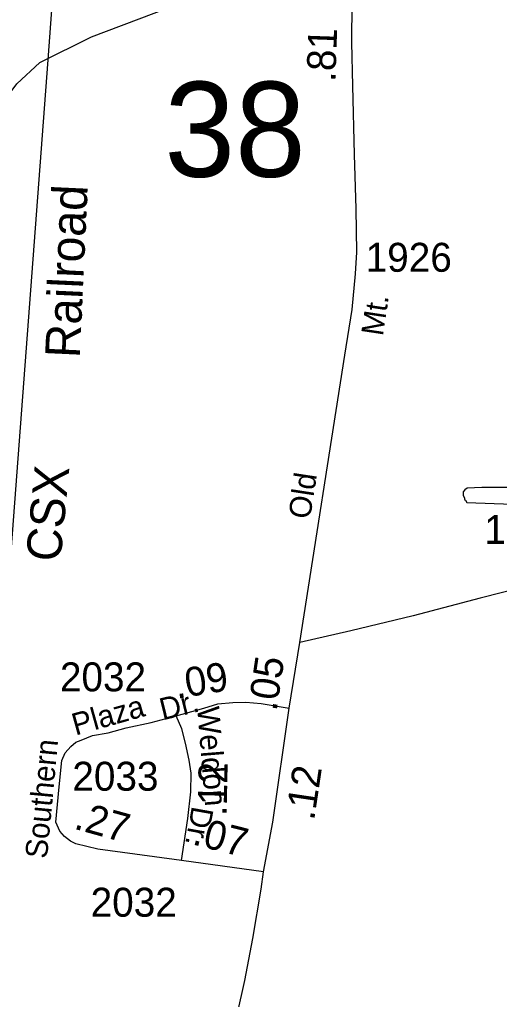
# Model space of a CAD drawing. Extents: x 2206922 to 2357709, y 510027 to 673830.
# Drawn here: x 2288617 to 2290689, y 569227 to 573456 of the extents above; entities that cross this region are included whole.
import ezdxf

# ---------------------------------------------------------------- set-up
doc = ezdxf.new("R2010")
doc.units = 0
for name, color, linetype in [('Exist Hydrographic Creek Single Shore', 7, 'Continuous'), ('Exist Hydrographic Misc Water Feature', 7, 'Continuous'), ('Exist Railroad Mainline', 7, 'Continuous'), ('Exist Railroad Mainline Label', 7, 'Continuous'), ('Exist Road Secondary Mileage Hundredths English Label', 7, 'Continuous'), ('Exist Road Secondary Structure Standard Bridge Number Label', 7, 'Continuous'), ('Exist Road Secondary Type 51 Attributed', 7, 'Continuous'), ('Exist Road Secondary Type 51 Label', 7, 'Continuous'), ('Exist Road Secondary Type 51 Number Label', 7, 'Continuous')]:
    doc.layers.add(name, color=color, linetype=linetype)

msp = doc.modelspace()

# ---------------------------------------------------------------- linework, layer by layer
at = {"layer": 'Exist Hydrographic Creek Single Shore'}
msp.add_lwpolyline([(2288292.9, 572758.2), (2288605, 573178.2), (2288703.8, 573271.4), (2288927.9, 573381.6), (2289674.9, 573664.9), (2289756.9, 573781.3), (2289780.9, 573866.1)], dxfattribs=at)
at = {"layer": 'Exist Hydrographic Misc Water Feature'}
msp.add_lwpolyline([(2290745.5, 571364.1), (2290744.7, 571436.1), (2290613, 571436.8), (2290548.9, 571434.3), (2290539, 571426.1), (2290531.4, 571417.9), (2290531.6, 571404.1), (2290537.8, 571390.2), (2290537.6, 571384.1), (2290541.5, 571382.3), (2290547.4, 571372.1), (2290745.5, 571364.1)], dxfattribs=at)
at = {"layer": 'Exist Railroad Mainline'}
msp.add_lwpolyline([(2288952.5, 575417.9), (2288939.4, 575328.9), (2288894.6, 575010.5), (2288861, 574754.3), (2288832.1, 574422.3), (2288797.4, 574086.4), (2288738.9, 573282.2), (2288399.4, 568789.4), (2288395.5, 568735.1), (2288273, 567057.4), (2288112.4, 564856.3), (2288039.1, 563851.4), (2288038, 563836.6), (2287853.8, 561437.5), (2287845.7, 561332.3), (2287845.6, 561330.8)], dxfattribs=at)
at = {"layer": 'Exist Road Secondary Type 51 Attributed'}
for p, q in [((2289780.6, 570484.8), (2289826.5, 570767)), ((2289670.1, 569778.4), (2289316.2, 569827))]:
    msp.add_line(p, q, dxfattribs=at)
for points in [[(2289826.5, 570767), (2290021.1, 572007.2), (2290052.4, 572204.5), (2290067.7, 572359), (2290072.8, 572452.2), (2290069.6, 572639.2), (2290063.2, 572874.1), (2290055.5, 573170.3), (2290051.7, 573356.7), (2290053, 573529), (2290051.7, 573642.6), (2290070.9, 573751.2), (2290095.1, 573867.3), (2290141, 574035.9), (2290203.6, 574191.6), (2290309.5, 574448.2), (2290391.1, 574628.2), (2290483, 574790.4), (2290559.5, 574909.1)], [(2293260.7, 571759.8), (2292991.8, 571657), (2292645.4, 571511.9), (2292529.2, 571458.3), (2292442.3, 571426), (2292386.4, 571409.4), (2292321, 571386), (2292206.5, 571348.8), (2291893.2, 571272.9), (2291720, 571231.4), (2291444.5, 571163.3), (2290990.6, 571056.6), (2290605.6, 570959), (2290316.6, 570882.3), (2290047.4, 570817.7), (2289826.5, 570767)], [(2289293.2, 570451.6), (2289413.1, 570483.6), (2289473.1, 570502.7), (2289538.1, 570509.1), (2289594.3, 570510.4), (2289659.4, 570504), (2289780.6, 570484.8)], [(2289670.1, 569778.4), (2289710.4, 569992), (2289780.6, 570484.8)], [(2289316.2, 569827), (2289114.2, 569854.4), (2288954.7, 569875.6), (2288860.6, 569898.4), (2288836.3, 569910.6), (2288810.5, 569930.3), (2288790.7, 569953.1), (2288773.9, 569992), (2288787.9, 570145.2), (2288799.4, 570258.9), (2288813.4, 570290.8), (2288837.7, 570318.9), (2288860.6, 570338), (2288882.3, 570345.7), (2288932.1, 570366.1), (2288999.7, 570377.6), (2289077.5, 570399.3), (2289184.7, 570422.3), (2289293.2, 570451.6)], [(2289355.7, 570122.6), (2289357.3, 570204.1), (2289349.3, 570260.1), (2289334, 570332.9), (2289317.4, 570395.5), (2289293.2, 570451.6)], [(2289316.2, 569827), (2289343.4, 570007.4), (2289355.7, 570122.6)], [(2289130.9, 567282.5), (2289188.6, 567730.8), (2289246.3, 568045.3), (2289253.9, 568083.3), (2289275.2, 568189.7), (2289286.3, 568228.7), (2289335.9, 568402.4), (2289399.7, 568625.8), (2289459, 568820.3), (2289506, 568998.1), (2289556.2, 569160.7), (2289589.6, 569308.1), (2289624.5, 569490.4), (2289659.4, 569702.4), (2289670.1, 569778.4)]]:
    msp.add_lwpolyline(points, dxfattribs=at)

# ---------------------------------------------------------------- texts
at = {"layer": 'Exist Railroad Mainline Label'}
for s, rotation, p in [('Railroad', 87.337, (2288876.7, 571993.4)), ('CSX', 84.6076, (2288793.5, 571112.3))]:
    msp.add_text(s, height=150, rotation=rotation, dxfattribs=at).set_placement(p)
at = {"layer": 'Exist Road Secondary Mileage Hundredths English Label'}
for s, rotation, p in [('.81', 88.039, (2289980.3, 573185.9)), ('.09', 9.4349, (2289295.4, 570524.1)), ('.05', 81.5475, (2289726.4, 570468.2)), ('.12', 88.8354, (2289510.8, 570017.7)), ('.12', 81.5473, (2289888.4, 569996.5)), ('.27', 344.4676, (2288847.3, 569964.8)), ('.07', 345.666, (2289358.2, 569897.4))]:
    msp.add_text(s, height=125, rotation=rotation, dxfattribs=at).set_placement(p)
at = {"layer": 'Exist Road Secondary Structure Standard Bridge Number Label'}
msp.add_text('38', height=410.1, dxfattribs=at).set_placement((2289242.3, 572777.5))
at = {"layer": 'Exist Road Secondary Type 51 Label'}
for s, rotation, p in [('Mt.', 81.4123, (2290185.2, 572087.5)), ('Old', 81.289, (2289870.9, 571297)), ('Plaza', 15.6487, (2288858.3, 570365.6)), ('Dr.', 13.7079, (2289234.6, 570431.3)), ('Weldon', 274.6247, (2289383.6, 570487.5)), ('Southern', 84.6412, (2288735.4, 569832.2)), ('Dr.', 259.8999, (2289361.5, 570064.5))]:
    msp.add_text(s, height=95, rotation=rotation, dxfattribs=at).set_placement(p)
at = {"layer": 'Exist Road Secondary Type 51 Number Label'}
for s, p in [('1926', (2290111.2, 572367.6)), ('1918', (2290623.8, 571193.2)), ('2032', (2288791.3, 570556.7)), ('2033', (2288844.9, 570127.9)), ('2032', (2288923.9, 569584.1))]:
    msp.add_text(s, height=125, dxfattribs=at).set_placement(p)

doc.saveas('drawing.dxf')
